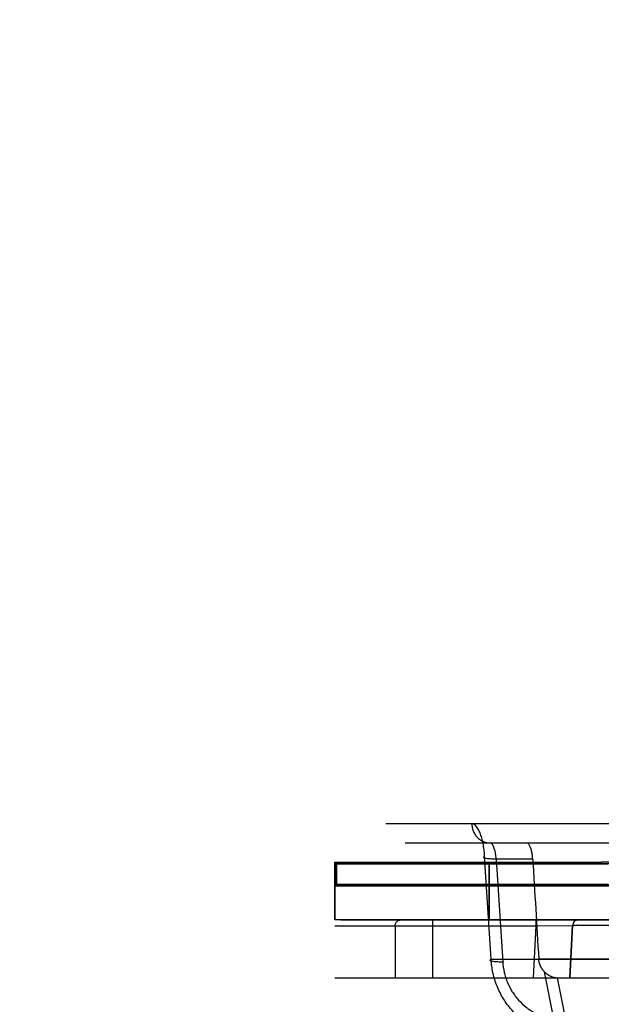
# Model space of a CAD drawing. Header units: millimetres. Extents: x 0 to 297, y 0 to 210.
# Tile 372 of 438: x 239.948 to 240.129, y 159.356 to 159.662. Entities that reach past the tile are written whole.
import ezdxf

# ---------------------------------------------------------------- set-up
doc = ezdxf.new("R2010")
doc.units = ezdxf.units.MM
doc.header["$LTSCALE"] = 16.335
doc.layers.get('0').update_dxf_attribs({"linetype": 'CONTINUOUS'})
for name, color, linetype in [('AXES_REF', 7, 'CONTINUOUS'), ('INTFCLR_1', 7, 'CONTINUOUS'), ('INTFCLR_144815', 7, 'CONTINUOUS'), ('INTFCLR_72935', 7, 'CONTINUOUS')]:
    doc.layers.add(name, color=color, linetype=linetype)

msp = doc.modelspace()

# ---------------------------------------------------------------- linework, layer by layer
at = {"color": 7, "linetype": 'Continuous'}
for radius in [5.8175, 5.817, 5.77975]:
    msp.add_circle((241.49791, 154.83398), radius, dxfattribs=at)
msp.add_arc((241.49791, 154.83398), 5.76, 278.277129, 261.722871, dxfattribs=at)
at = {"layer": 'AXES_REF', "color": 7, "linetype": 'Continuous'}
msp.add_arc((241.49791, 154.83398), 5.892, 113.082666, 66.917334, dxfattribs=at)
at = {"layer": 'AXES_REF', "color": 9, "linetype": 'Continuous'}
msp.add_arc((241.49791, 154.83398), 5.30671, 94.41181, 85.58819, dxfattribs=at)
at = {"layer": 'INTFCLR_1', "color": 9, "linetype": 'Continuous'}
for p, q in [((240.04574, 159.39998), (240.04574, 159.38198)), ((240.09374, 159.38198), (240.09374, 159.39998))]:
    msp.add_line(p, q, dxfattribs=at)
at = {"layer": 'INTFCLR_1', "color": 6, "linetype": 'Continuous'}
for p, q in [((240.04574, 159.39998), (240.04627, 159.39945)), ((240.04574, 159.39998), (240.12874, 159.39998)), ((240.04627, 159.39945), (240.04627, 159.393)), ((240.13174, 159.39945), (240.04627, 159.39945)), ((240.04627, 159.393), (240.04574, 159.39248)), ((240.13152, 159.39248), (240.04574, 159.39248)), ((240.04627, 159.393), (240.13252, 159.393)), ((240.26067, 159.38198), (240.04574, 159.38198))]:
    msp.add_line(p, q, dxfattribs=at)
at = {"layer": 'INTFCLR_144815', "color": 9, "linetype": 'Continuous'}
for p, q in [((240.37277, 159.41193), (240.06165, 159.41193)), ((240.06765, 159.40598), (240.4088, 159.40598)), ((240.0944, 159.36977), (240.09238, 159.4018)), ((240.096, 159.40092), (240.098, 159.36888)), ((240.10735, 159.40092), (240.096, 159.40092)), ((240.04754, 159.38198), (240.27712, 159.38198)), ((240.0761, 159.38198), (240.0761, 159.36398)), ((240.10837, 159.38198), (240.10837, 159.38018)), ((240.04574, 159.38018), (240.10837, 159.38018)), ((240.06451, 159.38018), (240.06451, 159.36398)), ((240.10837, 159.38018), (240.10748, 159.36398)), ((240.10837, 159.38018), (240.11976, 159.38027)), ((240.15778, 159.38027), (240.11976, 159.38027)), ((240.0944, 159.36977), (240.24339, 159.36977)), ((240.10923, 159.36993), (240.25383, 159.36993)), ((240.11396, 159.35116), (240.11102, 159.36582)), ((240.11465, 159.36398), (241.08547, 159.36398)), ((240.11496, 159.36398), (240.11755, 159.35104))]:
    msp.add_line(p, q, dxfattribs=at)
at = {"layer": 'INTFCLR_144815', "color": 6, "linetype": 'Continuous'}
for p, q in [((240.11886, 159.36398), (240.11976, 159.38027)), ((240.11976, 159.38027), (240.11886, 159.36398)), ((240.04574, 159.36398), (240.11465, 159.36398))]:
    msp.add_line(p, q, dxfattribs=at)
msp.add_ellipse((240.57619, 159.52238), major_axis=(-0.17732, 3.20135), ratio=0.148162, start_param=-4.682648, end_param=-4.672958, dxfattribs=at)
at = {"layer": 'INTFCLR_144815', "color": 9, "linetype": 'Continuous'}
for points, knots in [([(240.08839, 159.41193), (240.08839, 159.41156), (240.08846, 159.41081), (240.08877, 159.40971), (240.0893, 159.40864), (240.09004, 159.40769), (240.09095, 159.40692), (240.09226, 159.4062), (240.09337, 159.40598), (240.09408, 159.40598)], [0, 0, 0, 0, 0.119737, 0.246119, 0.37679, 0.508935, 0.639678, 0.766482, 1, 1, 1, 1]), ([(240.09238, 159.4018), (240.09234, 159.40249), (240.09222, 159.40383), (240.09191, 159.40575), (240.09151, 159.40748), (240.091, 159.409), (240.09027, 159.41062), (240.08925, 159.41193), (240.08839, 159.41193)], [0, 0, 0, 0, 0.182534, 0.354306, 0.513048, 0.65319, 0.773078, 1, 1, 1, 1]), ([(240.096, 159.40092), (240.09598, 159.40126), (240.0959, 159.40208), (240.09569, 159.4033), (240.09531, 159.40455), (240.09489, 159.4055), (240.09432, 159.40598), (240.09408, 159.40598)], [0, 0, 0, 0, 0.183624, 0.438473, 0.656496, 0.871738, 1, 1, 1, 1]), ([(240.096, 159.40092), (240.09568, 159.40091), (240.09503, 159.40092), (240.09412, 159.40096), (240.09326, 159.40102), (240.09264, 159.40117), (240.09209, 159.40126), (240.09203, 159.40168), (240.09227, 159.40175), (240.09238, 159.4018)], [0, 0, 0, 0, 0.217148, 0.423315, 0.604173, 0.774902, 0.871786, 0.918434, 1, 1, 1, 1]), ([(240.06451, 159.38018), (240.06451, 159.38046), (240.06464, 159.38102), (240.06524, 159.38176), (240.06589, 159.38198), (240.06625, 159.38198)], [0, 0, 0, 0, 0.305633, 0.607393, 1, 1, 1, 1]), ([(240.12146, 159.38198), (240.12104, 159.38198), (240.12014, 159.3816), (240.11978, 159.38071), (240.11976, 159.38027)], [0, 0, 0, 0, 0.490619, 1, 1, 1, 1]), ([(240.098, 159.36888), (240.09765, 159.36888), (240.09698, 159.36889), (240.09593, 159.36892), (240.09502, 159.36906), (240.09432, 159.3691), (240.09392, 159.36956), (240.09426, 159.36971), (240.0944, 159.36977)], [0, 0, 0, 0, 0.23293, 0.440006, 0.68572, 0.838307, 0.902805, 1, 1, 1, 1]), ([(240.11535, 159.34614), (240.11466, 159.34622), (240.11328, 159.34646), (240.11059, 159.34718), (240.10833, 159.34815), (240.10651, 159.3492), (240.10531, 159.34995), (240.10329, 159.35142), (240.10121, 159.35341), (240.09941, 159.35565), (240.09779, 159.35804), (240.09664, 159.36031), (240.09587, 159.36235), (240.09541, 159.36372), (240.09476, 159.36617), (240.09447, 159.36833), (240.0944, 159.36977)], [0, 0, 0, 0, 0.060969, 0.121873, 0.243913, 0.274919, 0.306131, 0.368317, 0.493199, 0.556651, 0.619807, 0.746395, 0.778408, 0.810257, 0.873549, 1, 1, 1, 1]), ([(240.098, 159.36888), (240.09807, 159.3678), (240.09831, 159.36618), (240.09889, 159.36408), (240.09965, 159.36203), (240.10066, 159.36009), (240.1019, 159.35829), (240.10328, 159.35661), (240.10486, 159.35512), (240.1066, 159.35387), (240.10843, 159.35278), (240.11038, 159.35195), (240.11241, 159.3514), (240.11344, 159.35122), (240.11396, 159.35116)], [0, 0, 0, 0, 0.126036, 0.189218, 0.253015, 0.379655, 0.442894, 0.506456, 0.63159, 0.693892, 0.756186, 0.878295, 0.939149, 1, 1, 1, 1])]:
    msp.add_open_spline(points, degree=3, knots=knots, dxfattribs=at)
at = {"layer": 'INTFCLR_144815', "color": 6, "linetype": 'Continuous'}
for points, knots in [([(240.10735, 159.40092), (240.10732, 159.40141), (240.10723, 159.40234), (240.10696, 159.40367), (240.10657, 159.4049), (240.10596, 159.40598), (240.10541, 159.40598)], [0, 0, 0, 0, 0.263603, 0.503222, 0.705171, 1, 1, 1, 1]), ([(240.11102, 159.36582), (240.11075, 159.3661), (240.11023, 159.36675), (240.10953, 159.36811), (240.10927, 159.36924), (240.10923, 159.36993)], [0, 0, 0, 0, 0.254574, 0.545392, 1, 1, 1, 1]), ([(240.11465, 159.36398), (240.11426, 159.36398), (240.11333, 159.36418), (240.1121, 159.36484), (240.11133, 159.36549), (240.11102, 159.36582)], [0, 0, 0, 0, 0.281816, 0.670474, 1, 1, 1, 1])]:
    msp.add_open_spline(points, degree=3, knots=knots, dxfattribs=at)
at = {"layer": 'INTFCLR_72935', "color": 9, "linetype": 'Continuous'}
for p, q in [((240.04574, 159.38198), (240.04574, 159.39998)), ((240.09374, 159.39998), (240.09374, 159.38198)), ((240.26178, 159.39998), (240.12871, 159.39998))]:
    msp.add_line(p, q, dxfattribs=at)
at = {"layer": 'INTFCLR_72935', "color": 6, "linetype": 'Continuous'}
for p, q in [((240.04627, 159.39945), (240.04574, 159.39998)), ((240.04574, 159.39998), (240.12871, 159.39998)), ((240.04627, 159.393), (240.04627, 159.39945)), ((240.04627, 159.39945), (240.13078, 159.39945)), ((240.04574, 159.39248), (240.04627, 159.393)), ((240.12971, 159.39248), (240.04574, 159.39248)), ((240.13077, 159.393), (240.04627, 159.393)), ((240.26067, 159.38198), (240.04574, 159.38198))]:
    msp.add_line(p, q, dxfattribs=at)

doc.saveas('drawing.dxf')
